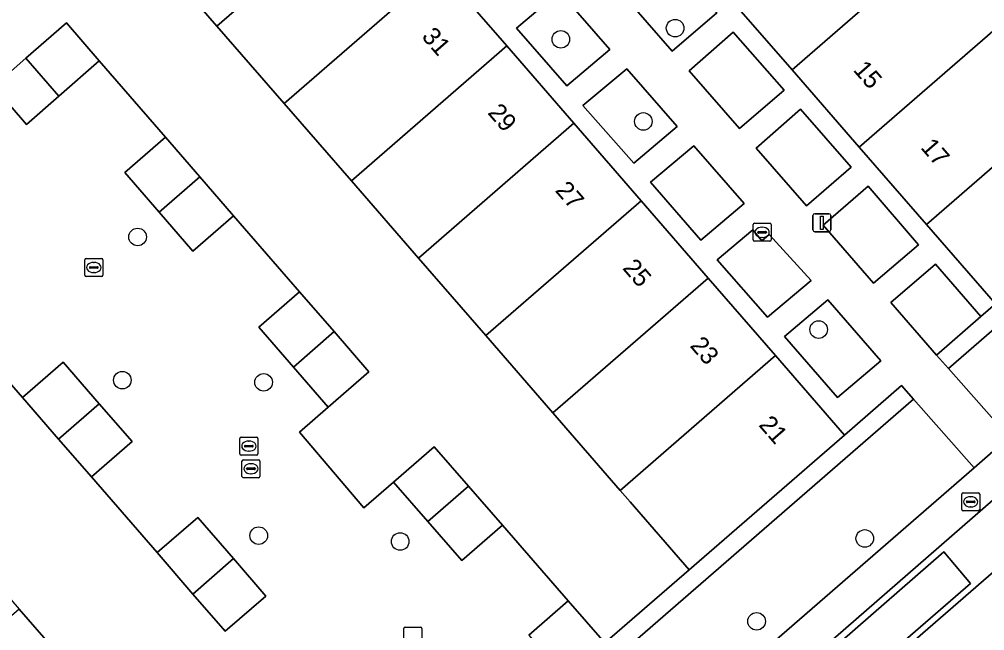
# Model space of a CAD drawing. Extents: x 155887 to 156869, y 383880 to 384678.
# Drawn here: x 156592.2 to 156645.9, y 384411.3 to 384445.3 of the extents above; entities that cross this region are included whole.
import ezdxf

# ---------------------------------------------------------------- set-up
doc = ezdxf.new("R2010")
doc.units = 0
for name, color, linetype in [('IMGEO_Boom', 7, 'Continuous'), ('IMGEO_Erf', 7, 'Continuous'), ('IMGEO_Fietspad_gesloten', 7, 'Continuous'), ('IMGEO_Greppel_droge_sloot', 7, 'Continuous'), ('IMGEO_Groenvoorziening', 7, 'Continuous'), ('IMGEO_Haag', 7, 'Continuous'), ('IMGEO_Kolk', 7, 'Continuous'), ('IMGEO_Lichtmast', 7, 'Continuous'), ('IMGEO_Muur', 7, 'Continuous'), ('IMGEO_Pand', 7, 'Continuous'), ('IMGEO_Pand_nummerreeks', 7, 'Continuous'), ('IMGEO_Rijbaan_lokaal_open', 7, 'Continuous'), ('IMGEO_Rioolput', 7, 'Continuous'), ('IMGEO_Voetpad_gesloten', 7, 'Continuous'), ('IMGEO_Voetpad_open', 7, 'Continuous')]:
    doc.layers.add(name, color=color, linetype=linetype)

msp = doc.modelspace()

# ---------------------------------------------------------------- linework, layer by layer
at = {"layer": 'IMGEO_Boom'}
for centre in [(156628.715, 384444.83), (156622.358, 384444.212), (156626.947, 384439.642), (156598.812, 384433.215), (156636.698, 384428.062), (156597.962, 384425.246), (156605.821, 384425.128), (156605.552, 384416.598), (156639.266, 384416.441), (156613.417, 384416.27), (156633.247, 384411.828)]:
    msp.add_circle(centre, 0.489, dxfattribs=at)
at = {"layer": 'IMGEO_Erf'}
for points in [[(156590.799, 384441.589), (156592.588, 384443.153), (156594.849, 384445.13), (156596.683, 384443.014), (156600.37, 384438.76), (156600.371, 384438.761), (156602.277, 384436.562), (156604.154, 384434.395), (156607.82, 384430.166), (156607.821, 384430.167), (156609.746, 384427.946), (156611.681, 384425.712), (156609.414, 384423.747), (156607.81, 384422.362), (156611.393, 384418.14), (156613.048, 384419.578), (156615.313, 384421.546), (156617.223, 384419.347), (156619.111, 384417.175), (156622.77, 384412.964), (156624.799, 384410.629), (156629.491, 384414.693), (156626.214, 384418.469), (156625.654, 384419.114), (156621.914, 384423.423), (156618.177, 384427.728), (156614.443, 384432.028), (156610.703, 384436.337), (156606.97, 384440.638), (156603.229, 384444.947), (156599.612, 384449.115)], [(156603.679, 384411.277), (156601.89, 384413.348), (156599.901, 384415.652), (156596.24, 384419.862), (156594.409, 384421.97), (156592.406, 384424.277), (156588.745, 384428.484), (156586.862, 384430.659), (156584.981, 384432.855), (156584.223, 384433.724), (156582.006, 384431.799), (156581.007, 384432.951), (156577.282, 384429.717), (156580.998, 384425.439), (156584.74, 384421.131), (156587.129, 384423.206), (156590.872, 384418.897), (156588.483, 384416.821), (156592.225, 384412.512), (156595.968, 384408.203)]]:
    msp.add_lwpolyline(points, dxfattribs=at)
at = {"layer": 'IMGEO_Fietspad_gesloten'}
msp.add_lwpolyline([(156609.06, 384378.112), (156647.459, 384411.414), (156648.273, 384412.157), (156650.627, 384414.2), (156652.604, 384415.933), (156655.05, 384418.021), (156655.841, 384418.754), (156699.656, 384456.806), (156703.454, 384460.126), (156701.605, 384462.621), (156699.563, 384460.901), (156697.799, 384459.264), (156650.644, 384418.21), (156648.55, 384416.417), (156603.807, 384377.588)], dxfattribs=at)
at = {"layer": 'IMGEO_Greppel_droge_sloot'}
msp.add_lwpolyline([(156606.571, 384380.499), (156645.156, 384413.932), (156643.668, 384415.697), (156605.228, 384382.164)], close=True, dxfattribs=at)
at = {"layer": 'IMGEO_Groenvoorziening'}
for points in [[(156643.922, 384425.899), (156671.658, 384450.006), (156686.638, 384463.025), (156685.989, 384463.774), (156683.73, 384461.823), (156681.579, 384459.954), (156674.416, 384453.686), (156671.766, 384451.386), (156671.012, 384450.741), (156667.303, 384447.484), (156665.041, 384445.513), (156655.645, 384437.393), (156646.534, 384429.494), (156645.729, 384428.793), (156643.263, 384426.645)], [(156647.308, 384422.068), (156689.968, 384459.184), (156686.638, 384463.025), (156671.658, 384450.006), (156643.922, 384425.899)], [(156628.252, 384448.934), (156625.775, 384446.766), (156628.56, 384443.546), (156631.039, 384445.681)], [(156622.29, 384446.867), (156619.899, 384444.834), (156622.691, 384441.617), (156625.087, 384443.644)], [(156631.943, 384444.608), (156629.489, 384442.461), (156632.288, 384439.24), (156634.779, 384441.382)], [(156626.031, 384442.57), (156623.59, 384440.529), (156626.412, 384437.318), (156628.836, 384439.363)], [(156635.689, 384440.319), (156633.217, 384438.155), (156636.023, 384434.942), (156638.505, 384437.092)], [(156629.748, 384438.286), (156627.337, 384436.255), (156630.143, 384433.038), (156632.564, 384435.077)], [(156639.448, 384436.034), (156636.953, 384433.875), (156639.755, 384430.645), (156642.248, 384432.782)], [(156633.949, 384433.35), (156633.545, 384433.006), (156633.039, 384433.618), (156631.052, 384431.95), (156633.857, 384428.744), (156636.285, 384430.8)], [(156643.193, 384431.71), (156640.71, 384429.57), (156643.263, 384426.645), (156645.729, 384428.793)], [(156637.204, 384429.715), (156634.798, 384427.675), (156637.75, 384424.289), (156640.155, 384426.33)], [(156623.254, 384407.928), (156641.983, 384424.198), (156641.318, 384424.951), (156638.143, 384422.187), (156629.491, 384414.693), (156624.799, 384410.629), (156622.608, 384408.731)], [(156626.631, 384404.101), (156645.359, 384420.378), (156641.983, 384424.198), (156623.254, 384407.928)], [(156645.156, 384413.932), (156606.571, 384380.499), (156605.228, 384382.164), (156643.668, 384415.697)]]:
    msp.add_lwpolyline(points, close=True, dxfattribs=at)
for points in [[(156646.409, 384418.594), (156602.253, 384380.125)], [(156602.136, 384379.64), (156603.807, 384377.588), (156648.55, 384416.417)]]:
    msp.add_lwpolyline(points, dxfattribs=at)
at = {"layer": 'IMGEO_Haag'}
for points in [[(156643.922, 384425.899), (156671.658, 384450.006), (156686.638, 384463.025), (156685.989, 384463.774), (156683.73, 384461.823), (156681.579, 384459.954), (156674.416, 384453.686), (156671.766, 384451.386), (156671.012, 384450.741), (156667.303, 384447.484), (156665.041, 384445.513), (156655.645, 384437.393), (156646.534, 384429.494), (156645.729, 384428.793), (156643.263, 384426.645)], [(156623.254, 384407.928), (156641.983, 384424.198), (156641.318, 384424.951), (156638.143, 384422.187), (156629.491, 384414.693), (156624.799, 384410.629), (156622.608, 384408.731)]]:
    msp.add_lwpolyline(points, close=True, dxfattribs=at)
at = {"layer": 'IMGEO_Kolk'}
for p, q in [((156633.127, 384433.973), (156633.979, 384433.973)), ((156633.052, 384433.047), (156633.052, 384433.899)), ((156633.311, 384433.467), (156633.311, 384433.479)), ((156633.749, 384433.43), (156633.351, 384433.43)), ((156633.354, 384433.516), (156633.752, 384433.516)), ((156633.54, 384433.753), (156633.565, 384433.753)), ((156633.795, 384433.479), (156633.795, 384433.467)), ((156634.053, 384433.899), (156634.053, 384433.047)), ((156633.979, 384432.973), (156633.127, 384432.973)), ((156633.563, 384433.193), (156633.538, 384433.193)), ((156595.877, 384431.089), (156595.877, 384431.941)), ((156595.952, 384432.015), (156596.804, 384432.015)), ((156596.878, 384431.941), (156596.878, 384431.089)), ((156596.136, 384431.509), (156596.136, 384431.521)), ((156596.574, 384431.472), (156596.176, 384431.472)), ((156596.179, 384431.558), (156596.577, 384431.558)), ((156596.365, 384431.795), (156596.39, 384431.795)), ((156596.62, 384431.521), (156596.62, 384431.509)), ((156596.804, 384431.015), (156595.952, 384431.015)), ((156596.388, 384431.235), (156596.363, 384431.235)), ((156604.503, 384421.151), (156604.503, 384422.003)), ((156604.578, 384422.077), (156605.43, 384422.077)), ((156604.805, 384421.62), (156605.203, 384421.62)), ((156604.991, 384421.857), (156605.016, 384421.857)), ((156605.504, 384422.003), (156605.504, 384421.151)), ((156605.43, 384421.077), (156604.578, 384421.077)), ((156604.762, 384421.571), (156604.762, 384421.583)), ((156605.2, 384421.534), (156604.802, 384421.534)), ((156605.014, 384421.297), (156604.989, 384421.297)), ((156605.246, 384421.583), (156605.246, 384421.571)), ((156613.625, 384410.58), (156613.625, 384411.432)), ((156613.7, 384411.506), (156614.552, 384411.506)), ((156614.626, 384411.432), (156614.626, 384410.58))]:
    msp.add_line(p, q, dxfattribs=at)
for points in [[(156633.127, 384433.973), (156633.979, 384433.973)], [(156633.052, 384433.047), (156633.052, 384433.899)], [(156634.053, 384433.899), (156634.053, 384433.047)], [(156633.979, 384432.973), (156633.127, 384432.973)], [(156595.877, 384431.089), (156595.877, 384431.941)], [(156595.952, 384432.015), (156596.804, 384432.015)], [(156596.878, 384431.941), (156596.878, 384431.089)], [(156596.804, 384431.015), (156595.952, 384431.015)], [(156604.503, 384421.151), (156604.503, 384422.003)], [(156604.578, 384422.077), (156605.43, 384422.077)], [(156605.504, 384422.003), (156605.504, 384421.151)], [(156605.43, 384421.077), (156604.578, 384421.077)], [(156613.625, 384410.58), (156613.625, 384411.432)], [(156613.7, 384411.506), (156614.552, 384411.506)], [(156614.626, 384411.432), (156614.626, 384410.58)]]:
    msp.add_lwpolyline(points, dxfattribs=at)
for centre, radius, start, end in [((156633.129, 384433.897), 0.0765, 91.552, 178.448), ((156633.129, 384433.897), 0.0765, 91.552, 178.448), ((156633.977, 384433.897), 0.0765, 1.552, 88.448), ((156633.977, 384433.897), 0.0765, 1.552, 88.448), ((156633.351, 384433.476), 0.0403, 85.8775, 175.7526), ((156633.348, 384433.466), 0.0366, 178.938, 274.7102), ((156633.752, 384433.473), 0.043, 264.8664, 352.4533), ((156633.756, 384433.478), 0.0386, 1.7309, 96.639), ((156633.129, 384433.049), 0.0765, 181.552, 268.448), ((156633.129, 384433.049), 0.0765, 181.552, 268.448), ((156633.977, 384433.049), 0.0765, 271.552, 358.448), ((156633.977, 384433.049), 0.0765, 271.552, 358.448), ((156595.954, 384431.939), 0.0765, 91.552, 178.448), ((156595.954, 384431.939), 0.0765, 91.552, 178.448), ((156596.802, 384431.939), 0.0765, 1.552, 88.448), ((156596.802, 384431.939), 0.0765, 1.552, 88.448), ((156596.176, 384431.518), 0.0403, 85.8775, 175.7526), ((156596.173, 384431.508), 0.0366, 178.938, 274.7102), ((156596.577, 384431.515), 0.043, 264.8664, 352.4533), ((156596.581, 384431.52), 0.0386, 1.7309, 96.639), ((156595.954, 384431.091), 0.0765, 181.552, 268.448), ((156595.954, 384431.091), 0.0765, 181.552, 268.448), ((156596.802, 384431.091), 0.0765, 271.552, 358.448), ((156596.802, 384431.091), 0.0765, 271.552, 358.448), ((156604.58, 384422.001), 0.0765, 91.552, 178.448), ((156604.58, 384422.001), 0.0765, 91.552, 178.448), ((156604.802, 384421.58), 0.0403, 85.8775, 175.7526), ((156605.207, 384421.582), 0.0386, 1.7309, 96.639), ((156605.428, 384422.001), 0.0765, 1.552, 88.448), ((156605.428, 384422.001), 0.0765, 1.552, 88.448), ((156604.58, 384421.153), 0.0765, 181.552, 268.448), ((156604.58, 384421.153), 0.0765, 181.552, 268.448), ((156604.799, 384421.57), 0.0366, 178.938, 274.7102), ((156605.203, 384421.577), 0.043, 264.8664, 352.4533), ((156605.428, 384421.153), 0.0765, 271.552, 358.448), ((156605.428, 384421.153), 0.0765, 271.552, 358.448), ((156613.702, 384411.43), 0.0765, 91.552, 178.448), ((156613.702, 384411.43), 0.0765, 91.552, 178.448), ((156614.55, 384411.43), 0.0765, 1.552, 88.448), ((156614.55, 384411.43), 0.0765, 1.552, 88.448)]:
    msp.add_arc(centre, radius, start, end, dxfattribs=at)
for centre, major_axis, ratio, start_param, end_param in [((156633.539, 384433.473), (-0.387, 0.002), 0.722429, 4.712389, 7.853982), ((156633.564, 384433.473), (-0.39, 0.002), 0.717154, 1.570796, 4.712389), ((156596.364, 384431.515), (-0.387, 0.002), 0.722429, 4.712389, 7.853982), ((156596.389, 384431.515), (-0.39, 0.002), 0.717154, 1.570796, 4.712389), ((156604.99, 384421.577), (-0.387, 0.002), 0.722429, 4.712389, 7.853982), ((156605.015, 384421.577), (-0.39, 0.002), 0.717154, 1.570796, 4.712389)]:
    msp.add_ellipse(centre, major_axis=major_axis, ratio=ratio, start_param=start_param, end_param=end_param, dxfattribs=at)
at = {"layer": 'IMGEO_Lichtmast'}
for p, q in [((156636.482, 384434.504), (156637.272, 384434.504)), ((156637.272, 384434.504), (156636.482, 384434.504)), ((156636.382, 384433.604), (156636.382, 384434.404)), ((156636.382, 384434.404), (156636.382, 384433.604)), ((156637.372, 384434.404), (156637.372, 384433.604)), ((156637.372, 384433.604), (156637.372, 384434.404)), ((156637.272, 384433.504), (156636.482, 384433.504)), ((156636.482, 384433.504), (156637.272, 384433.504))]:
    msp.add_line(p, q, dxfattribs=at)
msp.add_lwpolyline([(156636.802, 384434.379), (156636.952, 384434.379), (156636.952, 384433.629), (156636.802, 384433.629), (156636.802, 384434.379)], dxfattribs=at)
for centre, start, end in [((156636.482, 384434.404), 90, 180), ((156636.482, 384434.404), 90, 180), ((156637.272, 384434.404), 0, 90), ((156637.272, 384434.404), 360, 90), ((156636.482, 384433.604), 180, 270), ((156636.482, 384433.604), 180, 270), ((156637.272, 384433.604), 270, 0), ((156637.272, 384433.604), 270, 0)]:
    msp.add_arc(centre, 0.1, start, end, dxfattribs=at)
at = {"layer": 'IMGEO_Muur'}
msp.add_lwpolyline([(156624.799, 384410.629), (156629.491, 384414.693)], dxfattribs=at)
at = {"layer": 'IMGEO_Pand'}
for points in [[(156611.877, 384452.447), (156608.141, 384456.751), (156595.909, 384446.099), (156596.007, 384445.986), (156599.612, 384449.115), (156603.229, 384444.947)], [(156635.219, 384442.515), (156642.646, 384448.968), (156644.308, 384450.425), (156640.579, 384454.724), (156631.483, 384446.815)], [(156611.877, 384452.447), (156603.229, 384444.947), (156606.97, 384440.638), (156615.612, 384448.144)], [(156648.057, 384446.104), (156647.852, 384446.339), (156644.308, 384450.425), (156642.646, 384448.968), (156635.219, 384442.515), (156638.955, 384438.216)], [(156619.348, 384443.84), (156615.612, 384448.144), (156606.97, 384440.638), (156610.703, 384436.337)], [(156642.691, 384433.916), (156651.8, 384441.808), (156648.057, 384446.104), (156638.955, 384438.216)], [(156592.588, 384443.153), (156594.436, 384441.049), (156596.683, 384443.014), (156594.849, 384445.13)], [(156619.348, 384443.84), (156610.703, 384436.337), (156614.443, 384432.028), (156623.083, 384439.537)], [(156592.588, 384443.153), (156590.799, 384441.589), (156592.638, 384439.477), (156594.436, 384441.049)], [(156642.691, 384433.916), (156646.534, 384429.494), (156655.645, 384437.393), (156652.361, 384441.164), (156651.8, 384441.808)], [(156626.819, 384435.233), (156623.083, 384439.537), (156614.443, 384432.028), (156618.177, 384427.728)], [(156600.371, 384438.761), (156600.37, 384438.76), (156598.104, 384436.796), (156600.012, 384434.594), (156602.277, 384436.562)], [(156602.277, 384436.562), (156600.012, 384434.594), (156601.887, 384432.43), (156604.154, 384434.395)], [(156630.554, 384430.93), (156626.819, 384435.233), (156618.177, 384427.728), (156621.914, 384423.423)], [(156630.554, 384430.93), (156621.914, 384423.423), (156625.654, 384419.114), (156634.296, 384426.619)], [(156607.821, 384430.167), (156607.82, 384430.166), (156605.554, 384428.202), (156607.481, 384425.978), (156609.746, 384427.946)], [(156607.481, 384425.978), (156609.414, 384423.747), (156611.681, 384425.712), (156609.746, 384427.946)], [(156634.296, 384426.619), (156625.654, 384419.114), (156626.214, 384418.469), (156629.491, 384414.693), (156638.143, 384422.187)], [(156594.409, 384421.97), (156596.674, 384423.938), (156594.671, 384426.244), (156592.406, 384424.277)], [(156594.409, 384421.97), (156596.24, 384419.862), (156598.505, 384421.829), (156596.674, 384423.938)], [(156614.958, 384417.379), (156617.223, 384419.347), (156615.313, 384421.546), (156613.048, 384419.578)], [(156614.958, 384417.379), (156616.846, 384415.207), (156619.111, 384417.175), (156617.223, 384419.347)], [(156601.89, 384413.348), (156604.155, 384415.316), (156602.172, 384417.613), (156599.901, 384415.652)], [(156601.89, 384413.348), (156603.679, 384411.277), (156605.95, 384413.238), (156604.155, 384415.316)], [(156588.53, 384401.741), (156595.968, 384408.203), (156592.225, 384412.512), (156584.786, 384406.051)], [(156622.47, 384408.89), (156622.608, 384408.731), (156624.799, 384410.629), (156622.77, 384412.964), (156620.582, 384411.063)]]:
    msp.add_lwpolyline(points, close=True, dxfattribs=at)
at = {"layer": 'IMGEO_Rijbaan_lokaal_open'}
for points in [[(156620.582, 384411.063), (156622.77, 384412.964), (156619.111, 384417.175), (156616.846, 384415.207), (156614.958, 384417.379), (156613.048, 384419.578), (156611.393, 384418.14), (156607.81, 384422.362), (156609.414, 384423.747), (156607.481, 384425.978), (156605.554, 384428.202), (156607.82, 384430.166), (156604.154, 384434.395), (156601.887, 384432.43), (156600.012, 384434.594), (156598.104, 384436.796), (156600.37, 384438.76), (156596.683, 384443.014), (156594.436, 384441.049), (156592.638, 384439.477), (156590.799, 384441.589)], [(156588.745, 384428.484), (156592.406, 384424.277), (156594.671, 384426.244), (156596.674, 384423.938), (156598.505, 384421.829), (156596.24, 384419.862), (156599.901, 384415.652), (156602.172, 384417.613), (156604.155, 384415.316), (156605.95, 384413.238), (156603.679, 384411.277)]]:
    msp.add_lwpolyline(points, dxfattribs=at)
at = {"layer": 'IMGEO_Rioolput'}
for p, q in [((156604.619, 384419.893), (156604.619, 384420.745)), ((156604.694, 384420.819), (156605.546, 384420.819)), ((156605.107, 384420.599), (156605.132, 384420.599)), ((156605.62, 384420.745), (156605.62, 384419.893)), ((156604.878, 384420.313), (156604.878, 384420.325)), ((156605.316, 384420.276), (156604.918, 384420.276)), ((156604.921, 384420.362), (156605.319, 384420.362)), ((156605.13, 384420.039), (156605.105, 384420.039)), ((156605.362, 384420.325), (156605.362, 384420.313)), ((156605.546, 384419.819), (156604.694, 384419.819)), ((156644.732, 384418.978), (156645.584, 384418.978)), ((156644.657, 384418.052), (156644.657, 384418.904)), ((156644.916, 384418.472), (156644.916, 384418.484)), ((156645.354, 384418.435), (156644.956, 384418.435)), ((156644.959, 384418.521), (156645.357, 384418.521)), ((156645.145, 384418.758), (156645.17, 384418.758)), ((156645.4, 384418.484), (156645.4, 384418.472)), ((156645.658, 384418.904), (156645.658, 384418.052)), ((156645.584, 384417.978), (156644.732, 384417.978)), ((156645.168, 384418.198), (156645.143, 384418.198))]:
    msp.add_line(p, q, dxfattribs=at)
for points in [[(156604.619, 384419.893), (156604.619, 384420.745)], [(156604.694, 384420.819), (156605.546, 384420.819)], [(156605.62, 384420.745), (156605.62, 384419.893)], [(156605.546, 384419.819), (156604.694, 384419.819)], [(156644.732, 384418.978), (156645.584, 384418.978)], [(156644.657, 384418.052), (156644.657, 384418.904)], [(156645.658, 384418.904), (156645.658, 384418.052)], [(156645.584, 384417.978), (156644.732, 384417.978)]]:
    msp.add_lwpolyline(points, dxfattribs=at)
for centre, radius, start, end in [((156604.696, 384420.743), 0.0765, 91.552, 178.448), ((156604.696, 384420.743), 0.0765, 91.552, 178.448), ((156605.544, 384420.743), 0.0765, 1.552, 88.448), ((156605.544, 384420.743), 0.0765, 1.552, 88.448), ((156604.918, 384420.322), 0.0403, 85.8775, 175.7526), ((156604.915, 384420.312), 0.0366, 178.938, 274.7102), ((156605.319, 384420.319), 0.043, 264.8664, 352.4533), ((156605.323, 384420.324), 0.0386, 1.7309, 96.639), ((156604.696, 384419.895), 0.0765, 181.552, 268.448), ((156604.696, 384419.895), 0.0765, 181.552, 268.448), ((156605.544, 384419.895), 0.0765, 271.552, 358.448), ((156605.544, 384419.895), 0.0765, 271.552, 358.448), ((156644.734, 384418.902), 0.0765, 91.552, 178.448), ((156644.734, 384418.902), 0.0765, 91.552, 178.448), ((156645.582, 384418.902), 0.0765, 1.552, 88.448), ((156645.582, 384418.902), 0.0765, 1.552, 88.448), ((156644.956, 384418.481), 0.0403, 85.8775, 175.7526), ((156644.953, 384418.471), 0.0366, 178.938, 274.7102), ((156645.357, 384418.478), 0.043, 264.8664, 352.4533), ((156645.361, 384418.483), 0.0386, 1.7309, 96.639), ((156644.734, 384418.054), 0.0765, 181.552, 268.448), ((156644.734, 384418.054), 0.0765, 181.552, 268.448), ((156645.582, 384418.054), 0.0765, 271.552, 358.448), ((156645.582, 384418.054), 0.0765, 271.552, 358.448)]:
    msp.add_arc(centre, radius, start, end, dxfattribs=at)
for centre, major_axis, ratio, start_param, end_param in [((156605.106, 384420.319), (-0.387, 0.002), 0.722429, 4.712389, 7.853982), ((156605.131, 384420.319), (-0.39, 0.002), 0.717154, 1.570796, 4.712389), ((156645.144, 384418.478), (-0.387, 0.002), 0.722429, 4.712389, 7.853982), ((156645.169, 384418.478), (-0.39, 0.002), 0.717154, 1.570796, 4.712389)]:
    msp.add_ellipse(centre, major_axis=major_axis, ratio=ratio, start_param=start_param, end_param=end_param, dxfattribs=at)
at = {"layer": 'IMGEO_Voetpad_gesloten'}
msp.add_lwpolyline([(156602.253, 384380.125), (156646.409, 384418.594), (156646.444, 384418.656), (156648.828, 384420.707), (156648.869, 384420.721), (156695.874, 384461.602), (156697.674, 384463.147), (156699.841, 384464.958), (156698.668, 384466.563), (156696.388, 384464.71), (156694.848, 384463.399), (156691.05, 384460.132), (156689.968, 384459.184), (156647.308, 384422.068), (156645.359, 384420.378), (156626.631, 384404.101)], dxfattribs=at)
at = {"layer": 'IMGEO_Voetpad_open'}
for points in [[(156628.252, 384448.934), (156631.039, 384445.681), (156628.56, 384443.546), (156625.775, 384446.766)], [(156622.29, 384446.867), (156625.087, 384443.644), (156622.691, 384441.617), (156619.899, 384444.834)], [(156631.943, 384444.608), (156634.779, 384441.382), (156632.288, 384439.24), (156629.489, 384442.461)], [(156626.031, 384442.57), (156628.836, 384439.363), (156626.412, 384437.318), (156623.59, 384440.529)], [(156635.689, 384440.319), (156638.505, 384437.092), (156636.023, 384434.942), (156633.217, 384438.155)], [(156629.748, 384438.286), (156632.564, 384435.077), (156630.143, 384433.038), (156627.337, 384436.255)], [(156639.448, 384436.034), (156642.248, 384432.782), (156639.755, 384430.645), (156636.953, 384433.875)], [(156633.039, 384433.618), (156633.545, 384433.006), (156633.949, 384433.35), (156636.285, 384430.8), (156633.857, 384428.744), (156631.052, 384431.95)], [(156637.204, 384429.715), (156640.155, 384426.33), (156637.75, 384424.289), (156634.798, 384427.675)]]:
    msp.add_lwpolyline(points, close=True, dxfattribs=at)
msp.add_lwpolyline([(156615.612, 384448.144), (156619.348, 384443.84), (156623.083, 384439.537), (156626.819, 384435.233), (156630.554, 384430.93), (156634.296, 384426.619), (156638.143, 384422.187), (156641.318, 384424.951), (156641.983, 384424.198), (156645.359, 384420.378), (156647.308, 384422.068), (156643.922, 384425.899), (156643.263, 384426.645), (156640.71, 384429.57), (156643.193, 384431.71), (156645.729, 384428.793), (156646.534, 384429.494), (156642.691, 384433.916), (156638.955, 384438.216), (156635.219, 384442.515), (156631.483, 384446.815)], dxfattribs=at)

# ---------------------------------------------------------------- texts
at = {"layer": 'IMGEO_Pand_nummerreeks'}
for s, rotation, p in [('31', 310.9605, (156614.573, 384444.338)), ('15', 310.9892, (156638.58, 384442.489)), ('29', 310.9589, (156618.249, 384440.103)), ('17', 310.989, (156642.33, 384438.174)), ('27', 310.9589, (156621.999, 384435.783)), ('25', 310.9589, (156625.749, 384431.462)), ('23', 310.9589, (156629.5, 384427.142)), ('21', 310.9589, (156633.324, 384422.736))]:
    msp.add_text(s, height=1, rotation=rotation, dxfattribs=at).set_placement(p)

doc.saveas('drawing.dxf')
